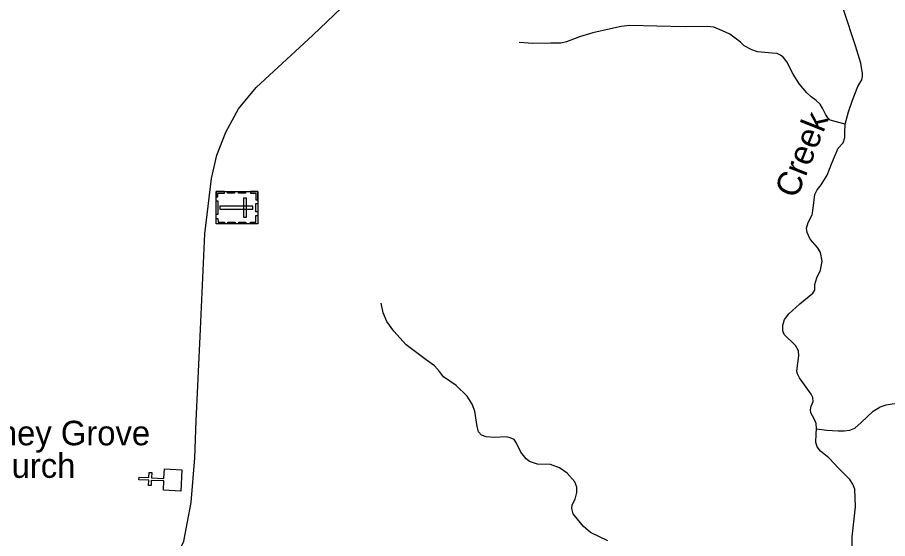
# Model space of a CAD drawing. Extents: x 2126262 to 2293712, y 749403 to 919119.
# Drawn here: x 2211135 to 2216458, y 870945 to 874135 of the extents above; entities that cross this region are included whole.
import ezdxf

# ---------------------------------------------------------------- set-up
doc = ezdxf.new("R2010")
doc.units = 0
for name, color, linetype in [('Exist Cultural Cemetery CELL', 7, 'Continuous'), ('Exist Cultural Church CELL', 7, 'Continuous'), ('Exist Cultural Church Label', 7, 'Continuous'), ('Exist Hydrographic Creek Single Shore', 7, 'Continuous'), ('Exist Hydrographic Creek Single Shore Label', 7, 'Continuous'), ('Exist Hydrographic Misc Water Feature', 7, 'Continuous'), ('Exist Road Secondary Type 51 Attributed', 7, 'Continuous')]:
    doc.layers.add(name, color=color, linetype=linetype)

msp = doc.modelspace()

# ---------------------------------------------------------------- linework, layer by layer
at = {"layer": 'Exist Cultural Cemetery CELL'}
for points in [[(2212605.1, 873070.3), (2212605.3, 872871.2), (2212350.7, 872871), (2212350.5, 873070)], [(2212350.6, 873037), (2212362.1, 873037), (2212362, 873059), (2212402.5, 873059), (2212402.4, 873070.2), (2212350.5, 873070.1)], [(2212420.4, 873070.2), (2212463.8, 873070.2), (2212463.8, 873058.8), (2212420.4, 873058.8)], [(2212487.7, 873070.2), (2212531, 873070.2), (2212531, 873058.9), (2212487.7, 873058.8)], [(2212537.1, 873029.4), (2212518.4, 873029.4), (2212518.5, 872911.7), (2212537.2, 872911.7)], [(2212561.8, 873070.3), (2212561.8, 873058.9), (2212594, 873058.9), (2212594, 873018.4), (2212605.2, 873018.4), (2212605.1, 873070.3)], [(2212362, 873012.6), (2212362.1, 872927.7), (2212350.7, 872927.7), (2212350.6, 873012.6)], [(2212575.9, 872961.2), (2212575.9, 872979.9), (2212373.1, 872979.7), (2212373.1, 872961)], [(2212605.2, 872996.2), (2212605.2, 872944.4), (2212593.8, 872944.4), (2212593.8, 872996.2)], [(2212562, 872871.1), (2212561.9, 872882.4), (2212594.1, 872882.5), (2212594.1, 872923), (2212605.2, 872923), (2212605.3, 872871.1)], [(2212350.7, 872904.1), (2212362.1, 872904.1), (2212362.2, 872882.1), (2212402.6, 872882.1), (2212402.6, 872871), (2212350.7, 872871)], [(2212422.9, 872882.4), (2212466.3, 872882.4), (2212466.3, 872871.1), (2212423, 872871)], [(2212488.9, 872882.4), (2212532.2, 872882.5), (2212532.2, 872871.1), (2212488.9, 872871)]]:
    msp.add_lwpolyline(points, close=True, dxfattribs=at)
at = {"layer": 'Exist Cultural Church CELL'}
msp.add_lwpolyline([(2212027.8, 871241.2), (2212030.4, 871298.1), (2211954.3, 871301.6), (2211952.8, 871269.7), (2211936.9, 871270.4), (2211938.4, 871302.4), (2211878.3, 871305.2), (2211879, 871321.2), (2211939.1, 871318.4), (2211940.6, 871350.4), (2211956.6, 871349.6), (2211955.1, 871317.6), (2212031.1, 871314.1), (2212033.9, 871371.7), (2212140.3, 871366.7), (2212134.2, 871236.2)], close=True, dxfattribs=at)
at = {"layer": 'Exist Hydrographic Creek Single Shore'}
for points in [[(2216199.3, 873482.5), (2216218.9, 873557.8), (2216243, 873629), (2216276.9, 873711.5), (2216299.9, 873752.1), (2216305.4, 873772.9), (2216304.3, 873791.5), (2216294.5, 873855), (2216262.7, 873961.2), (2216190.5, 874177.4), (2216189.4, 874207), (2216198.1, 874232.2), (2216227.7, 874272.7), (2216290.1, 874324.2), (2216332.8, 874372.4), (2216340.4, 874394.3), (2216355.8, 874412.9)], [(2216023.8, 871617.6), (2216022, 871650), (2216008.9, 871677.4), (2215989.2, 871715.7), (2215987, 871733.2), (2215990.3, 871756.2), (2216003.4, 871784.7), (2216001.2, 871808.8), (2215991.4, 871828.5), (2215919.1, 871928.2), (2215906, 871953.3), (2215903.8, 871968.7), (2215906, 872004.8), (2215914.8, 872064.3), (2215912.6, 872095), (2215894, 872126.7), (2215825, 872193.5), (2215817.4, 872216.5), (2215816.3, 872251.6), (2215827.2, 872285.4), (2215853.5, 872320.5), (2215920.2, 872382.9), (2216000.1, 872447.5), (2216012.2, 872465), (2216013.3, 872500.1), (2216025.3, 872541.7), (2216048.3, 872588.1), (2216057.1, 872644), (2216048.3, 872695.4), (2216028.6, 872727.2), (2215984.8, 872778.7), (2215966.2, 872819.2), (2215962.9, 872844.4), (2215972.8, 872880.5), (2215995.8, 872926.5), (2216001.2, 872950.6), (2216013.3, 873050.5), (2216026.4, 873079), (2216052.7, 873110.7), (2216087.7, 873168.8), (2216117.3, 873243.2), (2216156.7, 873334.1), (2216186.1, 873368.3), (2216196.1, 873400.4), (2216197.2, 873431.1), (2216199.3, 873482.5)], [(2216187.3, 870393.8), (2216195.6, 870429.9), (2216207.7, 870456.1), (2216237.2, 870490.1), (2216258, 870524), (2216266.8, 870555.8), (2216264.6, 870604), (2216241.6, 870692.7), (2216238.3, 870750), (2216241.6, 870834.3), (2216240.5, 870955.9), (2216261.3, 871138.7), (2216256.9, 871247.5), (2216246, 871279.2), (2216227.4, 871307.6), (2216158.4, 871376.6), (2216098.2, 871440.1), (2216047.9, 871479.6), (2216027.1, 871505.9), (2216018.3, 871534.3), (2216020.5, 871585.8), (2216023.8, 871617.6)]]:
    msp.add_lwpolyline(points, dxfattribs=at)
at = {"layer": 'Exist Hydrographic Misc Water Feature'}
for points in [[(2216199.3, 873482.5), (2216129.3, 873499), (2216107.4, 873506.6), (2216093.2, 873519.8), (2216077.9, 873542.8), (2216060.3, 873578.9), (2216045, 873604.1), (2216022, 873627.1), (2215990.3, 873647.9), (2215964, 873674.2), (2215919.1, 873726.8), (2215881.3, 873788.5), (2215841.9, 873863), (2215822.2, 873890.4), (2215803.6, 873904.6), (2215781.7, 873913.4), (2215752.1, 873916.7), (2215662.4, 873924.3), (2215627.4, 873936.4), (2215580.3, 873961.6), (2215557.3, 873983.5), (2215492.7, 874031.6), (2215447.9, 874053.5), (2215394.2, 874074.4), (2215353.7, 874079.8), (2215218.9, 874076.5), (2215045.9, 874080.9), (2214880.7, 874085.3), (2214828.1, 874079.8), (2214763.6, 874064.5), (2214655.8, 874040.4), (2214572.6, 874016.3), (2214494.9, 873984.6), (2214459.8, 873976.9), (2214397.4, 873976.9), (2214288, 873974.7), (2214204.8, 873981.3)], [(2214746.4, 870931.3), (2214640.7, 870983.4), (2214595.9, 871020.7), (2214534.6, 871097.3), (2214525.8, 871130.2), (2214528, 871152.1), (2214546.6, 871186), (2214557.6, 871226.5), (2214556.5, 871260.5), (2214544.4, 871292.8), (2214497.4, 871346.5), (2214451.4, 871379.3), (2214396.7, 871397.9), (2214316.2, 871401.2), (2214268.1, 871416.6), (2214246.2, 871434.1), (2214215.5, 871474.6), (2214188.2, 871529.4), (2214173.9, 871551.3), (2214149.9, 871562.2), (2214125.8, 871567.7), (2214053.5, 871564.4), (2214003.2, 871568.8), (2213973.6, 871579.1), (2213956.1, 871597.7), (2213947.4, 871630.6), (2213933.1, 871725.8), (2213917.8, 871767.4), (2213887.2, 871817.8), (2213818.2, 871882.4), (2213740.5, 871936.1), (2213717, 871968.3), (2213687.4, 872002.2), (2213634.9, 872038.4), (2213513.4, 872130.4), (2213437.9, 872214.7), (2213394.1, 872273.8), (2213373.3, 872327.5), (2213360.2, 872385.5)], [(2216023.8, 871617.6), (2216086.2, 871609.9), (2216155.1, 871605.5), (2216193.4, 871604.4), (2216227.4, 871608.8), (2216258, 871620.8), (2216296.3, 871654.8), (2216370.7, 871724.9), (2216412.3, 871751.2), (2216449.5, 871764.3), (2216486.8, 871769.8), (2216543.7, 871772), (2216634.5, 871770.9)]]:
    msp.add_lwpolyline(points, dxfattribs=at)
at = {"layer": 'Exist Road Secondary Type 51 Attributed'}
msp.add_lwpolyline([(2212009.1, 870714.5), (2212099.5, 870818.5), (2212153.9, 870928.7), (2212198.4, 871167), (2212220.7, 871440.1), (2212227.7, 871665.9), (2212252.7, 872181.3), (2212282, 872809.7), (2212322.4, 873149.1), (2212355.9, 873291.5), (2212410.2, 873432), (2212486.9, 873574.4), (2212595.4, 873705.1), (2212942.3, 874025.4), (2213244.5, 874315.2)], dxfattribs=at)

# ---------------------------------------------------------------- texts
at = {"layer": 'Exist Cultural Church Label'}
for s, p in [('Piney Grove', (2210843.2, 871516.3)), ('Church', (2210843.2, 871317.1))]:
    msp.add_text(s, height=150, dxfattribs=at).set_placement(p)
at = {"layer": 'Exist Hydrographic Creek Single Shore Label'}
msp.add_text('Creek', height=150, rotation=68.2041, dxfattribs=at).set_placement((2215902.3, 873020.9))

doc.saveas('drawing.dxf')
